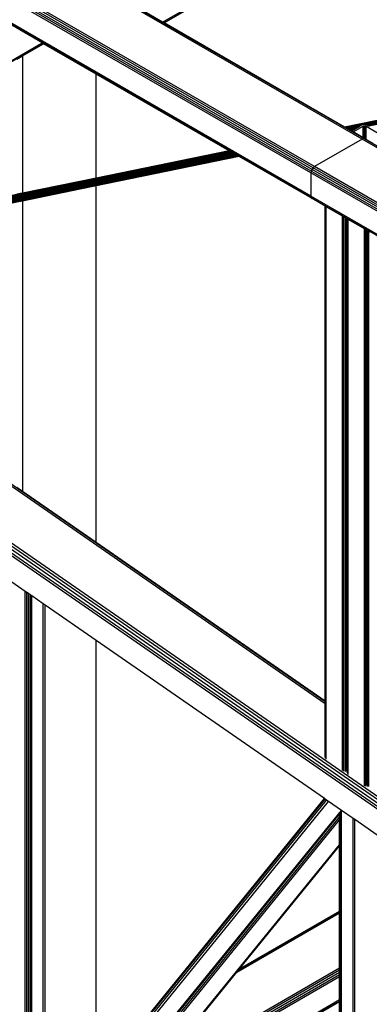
# Model space of a CAD drawing. Header units: millimetres. Extents: x 10 to 1250, y -62 to 528.
# Tile 548 of 656: x 600.601 to 601.14, y 510.061 to 511.58. Entities that reach past the tile are written whole.
import ezdxf

# ---------------------------------------------------------------- set-up
doc = ezdxf.new("R2010")
doc.units = ezdxf.units.MM
doc.header["$LTSCALE"] = 0.05

msp = doc.modelspace()

# ---------------------------------------------------------------- linework, layer by layer
at = {"color": 8}
for p, q in [((605.4326, 507.4058), (597.9564, 512.5855)), ((605.4326, 507.4112), (597.959, 512.589)), ((605.4326, 507.4158), (597.9621, 512.5915)), ((605.4347, 507.3947), (597.9541, 512.5775)), ((605.4332, 507.4002), (597.9547, 512.5814)), ((600.8216, 511.576), (601.7285, 512.0996)), ((600.8233, 511.575), (601.7302, 512.0986)), ((600.8239, 511.5746), (601.7308, 512.0982)), ((601.1295, 511.3955), (600.0239, 512.0338)), ((601.1317, 511.3962), (600.026, 512.0346)), ((601.0503, 511.3432), (599.9447, 511.9816)), ((601.0508, 511.346), (599.9451, 511.9843)), ((601.052, 511.3488), (599.9464, 511.9872)), ((601.0538, 511.3513), (599.9482, 511.9896)), ((601.056, 511.3531), (599.9504, 511.9914)), ((601.0503, 511.3074), (599.9447, 511.9457)), ((601.0508, 511.3051), (599.9451, 511.9434)), ((600.6359, 511.5439), (600.5614, 511.5869)), ((600.8216, 511.576), (600.7905, 511.5939)), ((600.8233, 511.575), (600.8216, 511.576)), ((600.8239, 511.5746), (600.8233, 511.575)), ((601.1022, 511.414), (600.8239, 511.5746)), ((601.9117, 511.58), (601.1022, 511.414)), ((601.9134, 511.5802), (601.1024, 511.4139)), ((601.9139, 511.5801), (601.1026, 511.4137)), ((601.9144, 511.5799), (601.103, 511.4135)), ((601.915, 511.5797), (601.1035, 511.4132)), ((601.9156, 511.5793), (601.1041, 511.4129)), ((601.9148, 511.5786), (601.1047, 511.4125)), ((601.9134, 511.5777), (601.1335, 511.4178)), ((601.912, 511.5768), (601.1355, 511.4176)), ((601.9107, 511.5758), (601.1367, 511.4171)), ((601.9095, 511.5748), (601.1378, 511.4166)), ((601.9083, 511.5738), (601.1388, 511.416)), ((601.9073, 511.5729), (601.1398, 511.4155)), ((600.0927, 511.2303), (600.6359, 511.5439)), ((600.0927, 511.2285), (600.6375, 511.543)), ((600.6055, 511.5239), (600.638, 511.5427)), ((600.6375, 511.543), (600.6359, 511.5439)), ((600.638, 511.5427), (600.6375, 511.543)), ((600.7192, 511.4958), (600.638, 511.5427)), ((600.5969, 511.5189), (600.6055, 511.5239)), ((600.6055, 511.5239), (600.6055, 511.3121)), ((600.7192, 511.3354), (600.7192, 511.4958)), ((600.9242, 511.3775), (600.7192, 511.4958)), ((601.1285, 511.4168), (601.1055, 511.4121)), ((601.1269, 511.4158), (601.1063, 511.4116)), ((601.1152, 511.4065), (601.1308, 511.4155)), ((601.1269, 511.4158), (601.125, 511.4147)), ((601.1285, 511.4168), (601.1269, 511.4158)), ((601.1306, 511.4176), (601.1285, 511.4168)), ((601.1331, 511.4178), (601.1306, 511.4176)), ((601.1308, 511.4155), (601.1318, 511.4159)), ((601.1308, 511.4152), (601.1308, 511.4155)), ((601.1318, 511.4154), (601.1308, 511.4152)), ((601.1308, 511.4144), (601.1308, 511.4152)), ((601.1318, 511.4159), (601.1331, 511.416)), ((601.1318, 511.4154), (601.1318, 511.4159)), ((601.1331, 511.4156), (601.1318, 511.4154)), ((601.1318, 511.4146), (601.1318, 511.4154)), ((601.1331, 511.4149), (601.1318, 511.4146)), ((601.1335, 511.4178), (601.1331, 511.4178)), ((601.1331, 511.416), (601.1342, 511.4159)), ((601.1331, 511.4156), (601.1331, 511.416)), ((601.1342, 511.4159), (601.1331, 511.4156)), ((601.1331, 511.4149), (601.1331, 511.4156)), ((601.1343, 511.4151), (601.1331, 511.4149)), ((601.1331, 511.4141), (601.1331, 511.4149)), ((601.1355, 511.4176), (601.1335, 511.4178)), ((601.1342, 511.4159), (601.1343, 511.4159)), ((601.1343, 511.4159), (601.1353, 511.4155)), ((601.1343, 511.4151), (601.1343, 511.4159)), ((601.1343, 511.4143), (601.1343, 511.4151)), ((601.1353, 511.4155), (601.1602, 511.4011)), ((601.1353, 511.3948), (601.1353, 511.4155)), ((601.1367, 511.4171), (601.1355, 511.4176)), ((601.1376, 511.4168), (601.1367, 511.4171)), ((601.1378, 511.4166), (601.1376, 511.4168)), ((601.1388, 511.416), (601.1378, 511.4166)), ((601.1398, 511.4155), (601.1388, 511.416)), ((601.1408, 511.4149), (601.1398, 511.4155)), ((601.1024, 511.4139), (601.1022, 511.414)), ((601.1026, 511.4137), (601.1024, 511.4139)), ((601.103, 511.4135), (601.1026, 511.4137)), ((601.1035, 511.4132), (601.103, 511.4135)), ((601.1041, 511.4129), (601.1035, 511.4132)), ((601.1047, 511.4125), (601.1041, 511.4129)), ((601.1055, 511.4121), (601.1047, 511.4125)), ((601.1063, 511.4116), (601.1055, 511.4121)), ((601.1072, 511.4111), (601.1063, 511.4116)), ((601.125, 511.4147), (601.1072, 511.4111)), ((601.1082, 511.4105), (601.1072, 511.4111)), ((601.123, 511.4136), (601.1082, 511.4105)), ((601.1092, 511.41), (601.1082, 511.4105)), ((601.121, 511.4124), (601.1092, 511.41)), ((601.1101, 511.4094), (601.1092, 511.41)), ((601.1189, 511.4112), (601.1101, 511.4094)), ((601.1111, 511.4088), (601.1101, 511.4094)), ((601.1168, 511.41), (601.1111, 511.4088)), ((601.1121, 511.4083), (601.1111, 511.4088)), ((601.1148, 511.4088), (601.1121, 511.4083)), ((601.113, 511.4078), (601.1121, 511.4083)), ((601.1148, 511.4088), (601.113, 511.4078)), ((601.1152, 511.4065), (601.113, 511.4078)), ((601.1168, 511.41), (601.1148, 511.4088)), ((601.1308, 511.3975), (601.1152, 511.4065)), ((601.1189, 511.4112), (601.1168, 511.41)), ((601.121, 511.4124), (601.1189, 511.4112)), ((601.123, 511.4136), (601.121, 511.4124)), ((601.125, 511.4147), (601.123, 511.4136)), ((601.1318, 511.4146), (601.1308, 511.4144)), ((601.1308, 511.4136), (601.1308, 511.4144)), ((601.1318, 511.4138), (601.1308, 511.4136)), ((601.1308, 511.4129), (601.1308, 511.4136)), ((601.1318, 511.4131), (601.1308, 511.4129)), ((601.1308, 511.4121), (601.1308, 511.4129)), ((601.1318, 511.4123), (601.1308, 511.4121)), ((601.1308, 511.4114), (601.1308, 511.4121)), ((601.1318, 511.4116), (601.1308, 511.4114)), ((601.1308, 511.4107), (601.1308, 511.4114)), ((601.1318, 511.4109), (601.1308, 511.4107)), ((601.1308, 511.41), (601.1308, 511.4107)), ((601.1308, 511.41), (601.1318, 511.4103)), ((601.1308, 511.4095), (601.1308, 511.41)), ((601.1318, 511.4097), (601.1308, 511.4095)), ((601.1308, 511.4089), (601.1308, 511.4095)), ((601.1318, 511.4092), (601.1308, 511.4089)), ((601.1308, 511.4085), (601.1308, 511.4089)), ((601.1318, 511.4087), (601.1308, 511.4085)), ((601.1308, 511.4081), (601.1308, 511.4085)), ((601.1318, 511.4084), (601.1308, 511.4081)), ((601.1318, 511.4081), (601.1308, 511.4079)), ((601.1308, 511.4079), (601.1308, 511.4081)), ((601.1318, 511.4079), (601.1308, 511.4077)), ((601.1308, 511.4077), (601.1308, 511.4079)), ((601.1318, 511.4078), (601.1308, 511.4076)), ((601.1308, 511.4076), (601.1308, 511.4077)), ((601.1308, 511.3975), (601.1308, 511.4076)), ((601.1318, 511.4138), (601.1318, 511.4146)), ((601.1331, 511.4141), (601.1318, 511.4138)), ((601.1318, 511.4131), (601.1318, 511.4138)), ((601.1331, 511.4133), (601.1318, 511.4131)), ((601.1318, 511.4123), (601.1318, 511.4131)), ((601.1331, 511.4126), (601.1318, 511.4123)), ((601.1318, 511.4116), (601.1318, 511.4123)), ((601.1331, 511.4118), (601.1318, 511.4116)), ((601.1318, 511.4109), (601.1318, 511.4116)), ((601.1331, 511.4112), (601.1318, 511.4109)), ((601.1318, 511.4103), (601.1318, 511.4109)), ((601.1318, 511.4103), (601.1331, 511.4105)), ((601.1318, 511.4097), (601.1318, 511.4103)), ((601.1331, 511.4099), (601.1318, 511.4097)), ((601.1318, 511.4092), (601.1318, 511.4097)), ((601.1331, 511.4094), (601.1318, 511.4092)), ((601.1318, 511.4087), (601.1318, 511.4092)), ((601.1331, 511.409), (601.1318, 511.4087)), ((601.1318, 511.4084), (601.1318, 511.4087)), ((601.1331, 511.4086), (601.1318, 511.4084)), ((601.1318, 511.4081), (601.1318, 511.4084)), ((601.1331, 511.4083), (601.1318, 511.4081)), ((601.1331, 511.4081), (601.1318, 511.4078)), ((601.1331, 511.4081), (601.1318, 511.4079)), ((601.1318, 511.4079), (601.1318, 511.4081)), ((601.1318, 511.4078), (601.1318, 511.4079)), ((601.1318, 511.3969), (601.1318, 511.4078)), ((601.1343, 511.4143), (601.1331, 511.4141)), ((601.1331, 511.4133), (601.1331, 511.4141)), ((601.1343, 511.4136), (601.1331, 511.4133)), ((601.1331, 511.4126), (601.1331, 511.4133)), ((601.1343, 511.4128), (601.1331, 511.4126)), ((601.1331, 511.4118), (601.1331, 511.4126)), ((601.1343, 511.4121), (601.1331, 511.4118)), ((601.1331, 511.4112), (601.1331, 511.4118)), ((601.1343, 511.4114), (601.1331, 511.4112)), ((601.1331, 511.4105), (601.1331, 511.4112)), ((601.1331, 511.4105), (601.1343, 511.4108)), ((601.1331, 511.4099), (601.1331, 511.4105)), ((601.1343, 511.4102), (601.1331, 511.4099)), ((601.1331, 511.4094), (601.1331, 511.4099)), ((601.1343, 511.4097), (601.1331, 511.4094)), ((601.1331, 511.409), (601.1331, 511.4094)), ((601.1343, 511.4092), (601.1331, 511.409)), ((601.1331, 511.4086), (601.1331, 511.409)), ((601.1343, 511.4089), (601.1331, 511.4086)), ((601.1343, 511.4086), (601.1331, 511.4083)), ((601.1331, 511.4083), (601.1331, 511.4086)), ((601.1343, 511.4084), (601.1331, 511.4081)), ((601.1343, 511.4083), (601.1331, 511.4081)), ((601.1331, 511.4081), (601.1331, 511.4083)), ((601.1331, 511.3962), (601.1331, 511.4081)), ((601.1331, 511.4081), (601.1331, 511.4081)), ((601.1343, 511.4136), (601.1343, 511.4143)), ((601.1343, 511.4128), (601.1343, 511.4136)), ((601.1343, 511.4121), (601.1343, 511.4128)), ((601.1343, 511.4114), (601.1343, 511.4121)), ((601.1343, 511.4108), (601.1343, 511.4114)), ((601.1343, 511.4102), (601.1343, 511.4108)), ((601.1343, 511.4097), (601.1343, 511.4102)), ((601.1343, 511.4092), (601.1343, 511.4097)), ((601.1343, 511.4089), (601.1343, 511.4092)), ((601.1343, 511.4086), (601.1343, 511.4089)), ((601.1343, 511.4084), (601.1343, 511.4086)), ((601.1343, 511.4083), (601.1343, 511.4084)), ((601.1343, 511.3954), (601.1343, 511.4083)), ((601.1295, 511.3955), (601.056, 511.3531)), ((601.1317, 511.3962), (601.1295, 511.3955)), ((602.2343, 510.7576), (601.1295, 511.3955)), ((601.1318, 511.3969), (601.1308, 511.3975)), ((601.1335, 511.3959), (601.1317, 511.3962)), ((602.2365, 510.7584), (601.1317, 511.3962)), ((601.1331, 511.3962), (601.1318, 511.3969)), ((601.1335, 511.3959), (601.1331, 511.3962)), ((601.1343, 511.3954), (601.1335, 511.3959)), ((601.1353, 511.3948), (601.1343, 511.3954)), ((601.1461, 511.3886), (601.1353, 511.3948)), ((600.9243, 511.3774), (600.0931, 511.2069)), ((600.9246, 511.3772), (600.0933, 511.2068)), ((600.925, 511.377), (600.0936, 511.2065)), ((600.9255, 511.3767), (600.0941, 511.2062)), ((600.926, 511.3764), (600.0946, 511.2059)), ((600.9267, 511.376), (600.0952, 511.2055)), ((600.9275, 511.3756), (600.0958, 511.205)), ((600.9283, 511.3751), (600.0966, 511.2045)), ((600.9292, 511.3746), (600.0973, 511.204)), ((600.9302, 511.374), (600.0982, 511.2034)), ((600.9311, 511.3735), (600.099, 511.2028)), ((600.9321, 511.3729), (600.0999, 511.2022)), ((600.9331, 511.3723), (600.1007, 511.2016)), ((600.9341, 511.3718), (600.1016, 511.201)), ((600.935, 511.3712), (600.1024, 511.2005)), ((600.9359, 511.3707), (600.1031, 511.1999)), ((600.1039, 511.1994), (600.9367, 511.3702)), ((600.9374, 511.3698), (600.1045, 511.199)), ((600.9381, 511.3694), (600.1051, 511.1986)), ((600.9242, 511.3775), (600.7192, 511.3354)), ((600.9243, 511.3774), (600.9242, 511.3775)), ((600.9246, 511.3772), (600.9243, 511.3774)), ((600.925, 511.377), (600.9246, 511.3772)), ((600.9255, 511.3767), (600.925, 511.377)), ((600.926, 511.3764), (600.9255, 511.3767)), ((600.9267, 511.376), (600.926, 511.3764)), ((600.9275, 511.3756), (600.9267, 511.376)), ((600.9283, 511.3751), (600.9275, 511.3756)), ((600.9292, 511.3746), (600.9283, 511.3751)), ((600.9302, 511.374), (600.9292, 511.3746)), ((600.9311, 511.3735), (600.9302, 511.374)), ((600.9321, 511.3729), (600.9311, 511.3735)), ((600.9331, 511.3723), (600.9321, 511.3729)), ((600.9341, 511.3718), (600.9331, 511.3723)), ((600.935, 511.3712), (600.9341, 511.3718)), ((600.9359, 511.3707), (600.935, 511.3712)), ((600.9367, 511.3702), (600.9359, 511.3707)), ((600.9374, 511.3698), (600.9367, 511.3702)), ((600.9381, 511.3694), (600.9374, 511.3698)), ((600.9387, 511.3691), (600.9381, 511.3694)), ((600.9387, 511.3691), (600.1056, 511.1983)), ((600.9391, 511.3688), (600.106, 511.198)), ((600.9395, 511.3686), (600.1063, 511.1978)), ((600.9397, 511.3685), (600.1065, 511.1976)), ((600.9398, 511.3684), (600.7192, 511.3232)), ((600.9391, 511.3688), (600.9387, 511.3691)), ((600.9395, 511.3686), (600.9391, 511.3688)), ((600.9397, 511.3685), (600.9395, 511.3686)), ((600.9398, 511.3684), (600.9397, 511.3685)), ((601.052, 511.3037), (600.9398, 511.3684)), ((601.0508, 511.346), (601.0503, 511.3432)), ((601.0503, 511.3432), (601.0503, 511.3074)), ((602.1551, 510.7054), (601.0503, 511.3432)), ((601.052, 511.3488), (601.0508, 511.346)), ((602.1555, 510.7081), (601.0508, 511.346)), ((601.0538, 511.3513), (601.052, 511.3488)), ((602.1568, 510.711), (601.052, 511.3488)), ((601.056, 511.3531), (601.0538, 511.3513)), ((602.1586, 510.7135), (601.0538, 511.3513)), ((602.1608, 510.7152), (601.056, 511.3531)), ((600.7192, 511.3354), (600.6055, 511.3121)), ((600.6055, 511.3121), (600.5969, 511.3103)), ((600.7192, 511.3232), (600.6055, 511.2999)), ((600.7192, 510.7731), (600.7192, 511.3232)), ((600.6055, 511.2999), (600.5969, 511.2981)), ((600.6055, 511.2999), (600.6055, 510.8519)), ((601.0503, 511.3074), (601.0508, 511.3051)), ((602.1551, 510.6695), (601.0503, 511.3074)), ((601.0508, 511.3051), (601.052, 511.3037)), ((602.1555, 510.6672), (601.0508, 511.3051)), ((601.0721, 511.2921), (601.052, 511.3037)), ((601.0721, 510.5286), (601.0721, 511.2921)), ((601.0725, 511.2918), (601.0721, 511.2921)), ((601.0725, 510.5283), (601.0725, 511.2918)), ((601.0739, 511.291), (601.0725, 511.2918)), ((601.0739, 510.5274), (601.0739, 511.291)), ((601.0989, 511.2766), (601.0739, 511.291)), ((601.0989, 510.456), (601.0989, 511.2766)), ((601.1009, 511.2754), (601.0989, 511.2766)), ((601.1009, 510.4572), (601.1009, 511.2754)), ((601.1034, 511.274), (601.1009, 511.2754)), ((601.1034, 510.4587), (601.1034, 511.274)), ((601.1046, 511.2733), (601.1034, 511.274)), ((601.1046, 510.5391), (601.1046, 511.2733)), ((601.1056, 511.2727), (601.1046, 511.2733)), ((601.1056, 510.5397), (601.1056, 511.2727)), ((601.1058, 511.2726), (601.1056, 511.2727)), ((601.1058, 510.5398), (601.1058, 511.2726)), ((601.106, 511.2725), (601.1058, 511.2726)), ((601.106, 510.5399), (601.106, 511.2725)), ((601.1065, 511.2722), (601.106, 511.2725)), ((601.1065, 510.5402), (601.1065, 511.2722)), ((601.1079, 511.2714), (601.1065, 511.2722)), ((601.1079, 510.541), (601.1079, 511.2714)), ((601.1328, 511.257), (601.1079, 511.2714)), ((601.1328, 510.398), (601.1328, 511.257)), ((601.1349, 511.2558), (601.1328, 511.257)), ((601.1349, 510.5544), (601.1349, 511.2558)), ((601.135, 511.2557), (601.1349, 511.2558)), ((601.135, 510.5543), (601.135, 511.2557)), ((601.1353, 511.2556), (601.135, 511.2557)), ((601.1353, 510.5542), (601.1353, 511.2556)), ((601.1361, 511.2551), (601.1353, 511.2556)), ((601.1361, 510.5538), (601.1361, 511.2551)), ((601.1373, 511.2544), (601.1361, 511.2551)), ((601.1373, 510.5531), (601.1373, 511.2544)), ((601.1385, 511.2537), (601.1373, 511.2544)), ((601.1385, 510.5524), (601.1385, 511.2537)), ((601.1396, 511.2531), (601.1385, 511.2537)), ((601.1396, 510.5518), (601.1396, 511.2531)), ((601.1398, 511.253), (601.1396, 511.2531)), ((601.1398, 510.5517), (601.1398, 511.253)), ((601.1418, 511.2518), (601.1398, 511.253)), ((601.0721, 510.5273), (600.0927, 511.2059)), ((601.0721, 510.5241), (600.0927, 511.2027)), ((600.6055, 510.8519), (600.5969, 510.8579)), ((600.7192, 510.7731), (600.6055, 510.8519)), ((601.0721, 510.5286), (600.7192, 510.7731)), ((600.6096, 510.6978), (600.5646, 510.7289)), ((600.6096, 509.8099), (600.6096, 510.6978)), ((600.612, 510.6962), (600.6096, 510.6978)), ((600.612, 509.8128), (600.612, 510.6962)), ((600.6147, 510.6943), (600.612, 510.6962)), ((600.6147, 509.8162), (600.6147, 510.6943)), ((600.6175, 510.6924), (600.6147, 510.6943)), ((600.6175, 509.8196), (600.6175, 510.6924)), ((600.6188, 510.6914), (600.6175, 510.6924)), ((600.6188, 509.8213), (600.6188, 510.6914)), ((600.6198, 510.6907), (600.6188, 510.6914)), ((600.6198, 509.8224), (600.6198, 510.6907)), ((600.6376, 510.6784), (600.6198, 510.6907)), ((600.6376, 509.8444), (600.6376, 510.6784)), ((600.6402, 510.6766), (600.6376, 510.6784)), ((600.6402, 509.8475), (600.6402, 510.6766)), ((600.7192, 510.6219), (600.6402, 510.6766)), ((600.7192, 509.9878), (600.7192, 510.6219)), ((601.0712, 510.378), (600.7192, 510.6219)), ((601.1349, 510.5259), (601.1349, 510.5544)), ((601.135, 510.526), (601.135, 510.5543)), ((601.1361, 510.5266), (601.1361, 510.5538)), ((601.1373, 510.5273), (601.1373, 510.5531)), ((601.1385, 510.528), (601.1385, 510.5524)), ((601.1396, 510.5286), (601.1396, 510.5518)), ((601.1398, 510.5287), (601.1398, 510.5517)), ((601.1046, 510.5378), (601.1035, 510.5384)), ((601.1035, 510.5355), (601.1046, 510.5348)), ((601.1046, 510.5378), (601.1046, 510.5391)), ((601.1046, 510.5348), (601.1046, 510.5378)), ((601.1056, 510.5372), (601.1046, 510.5378)), ((601.1046, 510.4594), (601.1046, 510.5348)), ((601.1046, 510.5348), (601.1056, 510.5342)), ((601.1056, 510.5372), (601.1056, 510.5397)), ((601.1056, 510.5342), (601.1056, 510.5372)), ((601.1058, 510.5371), (601.1056, 510.5372)), ((601.1056, 510.46), (601.1056, 510.5342)), ((601.1056, 510.5342), (601.1058, 510.5341)), ((601.1058, 510.5371), (601.1058, 510.5398)), ((601.106, 510.537), (601.1058, 510.5371)), ((601.1058, 510.5341), (601.1058, 510.5371)), ((601.1058, 510.5341), (601.106, 510.534)), ((601.1058, 510.4601), (601.1058, 510.5341)), ((601.106, 510.537), (601.106, 510.5399)), ((601.1065, 510.5367), (601.106, 510.537)), ((601.106, 510.534), (601.106, 510.537)), ((601.106, 510.534), (601.1065, 510.5337)), ((601.106, 510.4602), (601.106, 510.534)), ((601.1065, 510.5367), (601.1065, 510.5402)), ((601.1079, 510.5359), (601.1065, 510.5367)), ((601.1065, 510.5337), (601.1065, 510.5367)), ((601.1079, 510.5359), (601.1079, 510.541)), ((601.1079, 510.5329), (601.1079, 510.5359)), ((601.0721, 510.5273), (601.0721, 510.5286)), ((601.0725, 510.5283), (601.0721, 510.5286)), ((601.0721, 510.5241), (601.0721, 510.5273)), ((601.0725, 510.527), (601.0721, 510.5273)), ((601.0721, 510.4418), (601.0721, 510.5241)), ((601.0725, 510.5238), (601.0721, 510.5241)), ((601.0725, 510.527), (601.0725, 510.5283)), ((601.0739, 510.5274), (601.0725, 510.5283)), ((601.0725, 510.5238), (601.0725, 510.527)), ((601.0739, 510.5261), (601.0725, 510.527)), ((601.0739, 510.5228), (601.0725, 510.5238)), ((601.0725, 510.5238), (601.0725, 510.4402)), ((601.0739, 510.5261), (601.0739, 510.5274)), ((601.0739, 510.5228), (601.0739, 510.5261)), ((601.0739, 510.4388), (601.0739, 510.5228)), ((601.1065, 510.5337), (601.1079, 510.5329)), ((601.1065, 510.4605), (601.1065, 510.5337)), ((601.1079, 510.4613), (601.1079, 510.5329)), ((601.1349, 510.5259), (601.135, 510.526)), ((601.1349, 510.5232), (601.1349, 510.5259)), ((601.1349, 510.5232), (601.135, 510.5233)), ((601.1349, 510.52), (601.1349, 510.5232)), ((601.1349, 510.52), (601.135, 510.5201)), ((601.1349, 510.5167), (601.1349, 510.52)), ((601.135, 510.526), (601.1361, 510.5266)), ((601.135, 510.5233), (601.135, 510.526)), ((601.135, 510.5233), (601.1361, 510.5239)), ((601.135, 510.5201), (601.135, 510.5233)), ((601.135, 510.5201), (601.1361, 510.5207)), ((601.135, 510.5169), (601.135, 510.5201)), ((601.1361, 510.5266), (601.1373, 510.5273)), ((601.1361, 510.5239), (601.1361, 510.5266)), ((601.1361, 510.5239), (601.1373, 510.5246)), ((601.1361, 510.5207), (601.1361, 510.5239)), ((601.1361, 510.5207), (601.1373, 510.5214)), ((601.1361, 510.5175), (601.1361, 510.5207)), ((601.1373, 510.5273), (601.1385, 510.528)), ((601.1373, 510.5246), (601.1373, 510.5273)), ((601.1373, 510.5246), (601.1385, 510.5253)), ((601.1373, 510.5214), (601.1373, 510.5246)), ((601.1373, 510.5214), (601.1385, 510.5221)), ((601.1373, 510.5182), (601.1373, 510.5214)), ((601.1373, 510.5182), (601.1385, 510.5189)), ((601.1385, 510.528), (601.1396, 510.5286)), ((601.1385, 510.5253), (601.1385, 510.528)), ((601.1385, 510.5253), (601.1396, 510.5259)), ((601.1385, 510.5221), (601.1385, 510.5253)), ((601.1385, 510.5221), (601.1396, 510.5227)), ((601.1385, 510.5189), (601.1385, 510.5221)), ((601.1385, 510.5189), (601.1396, 510.5195)), ((601.1385, 510.5161), (601.1385, 510.5189)), ((601.1396, 510.5286), (601.1398, 510.5287)), ((601.1396, 510.5259), (601.1396, 510.5286)), ((601.1396, 510.5259), (601.1398, 510.526)), ((601.1396, 510.5227), (601.1396, 510.5259)), ((601.1396, 510.5227), (601.1398, 510.5228)), ((601.1396, 510.5195), (601.1396, 510.5227)), ((601.1396, 510.5195), (601.1398, 510.5196)), ((601.1396, 510.5167), (601.1396, 510.5195)), ((601.1398, 510.526), (601.1398, 510.5287)), ((601.1398, 510.5228), (601.1398, 510.526)), ((601.1398, 510.5196), (601.1398, 510.5228)), ((601.1398, 510.5168), (601.1398, 510.5196)), ((601.1349, 510.5167), (601.135, 510.5169)), ((601.1349, 510.5163), (601.1349, 510.5167)), ((601.135, 510.5151), (601.1349, 510.5163)), ((601.1349, 510.4745), (601.1349, 510.5163)), ((601.135, 510.5169), (601.1361, 510.5175)), ((601.135, 510.5151), (601.135, 510.5169)), ((601.1352, 510.5142), (601.135, 510.5151)), ((601.135, 510.4744), (601.135, 510.5151)), ((601.1352, 510.5142), (601.1361, 510.5147)), ((601.1352, 510.4743), (601.1352, 510.5142)), ((601.1361, 510.5175), (601.1373, 510.5182)), ((601.1361, 510.5147), (601.1361, 510.5175)), ((601.1361, 510.5147), (601.1373, 510.5154)), ((601.1361, 510.4373), (601.1361, 510.5147)), ((601.1373, 510.5154), (601.1373, 510.5182)), ((601.1373, 510.5154), (601.1385, 510.5161)), ((601.1373, 510.438), (601.1373, 510.5154)), ((601.1385, 510.5161), (601.1396, 510.5167)), ((601.1385, 510.4387), (601.1385, 510.5161)), ((601.1396, 510.5167), (601.1398, 510.5168)), ((601.1396, 510.4393), (601.1396, 510.5167)), ((601.1398, 510.4394), (601.1398, 510.5168)), ((601.1349, 510.397), (601.1349, 510.4745)), ((601.135, 510.3993), (601.135, 510.4744)), ((601.1352, 510.4368), (601.1352, 510.4743)), ((601.1034, 510.4201), (601.1034, 510.4587)), ((601.1046, 510.4222), (601.1046, 510.4594)), ((601.1056, 510.4226), (601.1056, 510.46)), ((601.1058, 510.4203), (601.1058, 510.4601)), ((601.106, 510.4183), (601.106, 510.4602)), ((601.1065, 510.4605), (601.1065, 510.4167)), ((601.1079, 510.4153), (601.1079, 510.4613)), ((601.0989, 510.4215), (601.0989, 510.456)), ((601.1009, 510.4205), (601.1009, 510.4572)), ((601.1361, 510.3988), (601.1361, 510.4373)), ((601.1373, 510.3966), (601.1373, 510.438)), ((601.1385, 510.3987), (601.1385, 510.4387)), ((601.1396, 510.3991), (601.1396, 510.4393)), ((601.1398, 510.3967), (601.1398, 510.4394)), ((600.5621, 509.7495), (601.0722, 510.3773)), ((600.5621, 509.7453), (601.0744, 510.3758)), ((600.5636, 509.7413), (601.0774, 510.3737)), ((600.785, 510.0258), (601.0712, 510.378)), ((601.0722, 510.3773), (601.0712, 510.378)), ((601.0744, 510.3758), (601.0722, 510.3773)), ((601.0774, 510.3737), (601.0744, 510.3758)), ((601.0973, 510.3599), (601.0774, 510.3737)), ((600.5848, 509.7291), (601.0973, 510.3599)), ((600.6145, 509.764), (601.0944, 510.3546)), ((600.6151, 509.7639), (601.0944, 510.3539)), ((601.0944, 510.3546), (601.0952, 510.3556)), ((601.0944, 510.3539), (601.0952, 510.3549)), ((601.0944, 510.3546), (601.0944, 510.3548)), ((601.0944, 510.3539), (601.0944, 510.3546)), ((601.0944, 510.3496), (601.0944, 510.3539)), ((601.0952, 510.3556), (601.0952, 510.3569)), ((601.0952, 510.3549), (601.0952, 510.3556)), ((601.0952, 510.3506), (601.0952, 510.3549)), ((601.0975, 510.3598), (601.0973, 510.3599)), ((601.0975, 509.433), (601.0975, 510.3598)), ((601.1153, 510.3474), (601.0975, 510.3598)), ((600.6175, 509.7627), (601.0944, 510.3496)), ((600.6376, 509.783), (601.0944, 510.3451)), ((601.0944, 510.3496), (601.0952, 510.3506)), ((601.0944, 510.3451), (601.0944, 510.3496)), ((601.0944, 510.3451), (601.0952, 510.3462)), ((601.0944, 510.3069), (601.0944, 510.3451)), ((601.0952, 510.3462), (601.0952, 510.3506)), ((601.0952, 510.3079), (601.0952, 510.3462)), ((601.1153, 509.4228), (601.1153, 510.3474)), ((601.1179, 510.3456), (601.1153, 510.3474)), ((601.1179, 509.4327), (601.1179, 510.3456)), ((601.1629, 510.3145), (601.1179, 510.3456)), ((600.6362, 509.743), (601.0944, 510.3069)), ((601.0944, 510.3069), (601.0952, 510.3079)), ((601.0944, 510.3053), (601.0944, 510.3069)), ((601.0944, 510.3053), (601.0952, 510.3063)), ((601.0952, 510.3063), (601.0952, 510.3079)), ((601.0952, 510.2049), (601.0952, 510.3063)), ((600.9401, 510.1153), (601.0944, 510.3053)), ((601.0944, 510.2044), (601.0944, 510.3053)), ((600.9359, 510.1102), (601.0944, 510.2017)), ((600.939, 510.114), (601.0944, 510.2037)), ((600.9401, 510.1153), (601.0944, 510.2044)), ((601.0944, 510.2044), (601.0952, 510.2049)), ((601.0944, 510.2037), (601.0944, 510.2044)), ((601.0944, 510.2037), (601.0952, 510.2042)), ((601.0944, 510.2017), (601.0944, 510.2037)), ((601.0944, 510.2017), (601.0952, 510.2022)), ((601.0944, 510.1168), (601.0944, 510.2017)), ((601.0952, 510.2042), (601.0952, 510.2049)), ((601.0952, 510.2022), (601.0952, 510.2042)), ((601.0952, 510.1173), (601.0952, 510.2022)), ((600.796, 509.938), (601.0944, 510.1103)), ((600.8015, 509.9447), (601.0944, 510.1138)), ((600.8061, 509.9504), (601.0944, 510.1168)), ((600.8061, 509.9504), (600.9359, 510.1102)), ((600.9359, 510.1102), (600.939, 510.114)), ((600.939, 510.114), (600.9401, 510.1153)), ((601.0944, 510.1168), (601.0952, 510.1173)), ((601.0944, 510.1138), (601.0944, 510.1168)), ((601.0944, 510.1138), (601.0952, 510.1143)), ((601.0944, 510.1103), (601.0944, 510.1138)), ((601.0944, 510.1103), (601.0952, 510.1108)), ((601.0944, 510.1067), (601.0944, 510.1103)), ((601.0952, 510.1143), (601.0952, 510.1173)), ((601.0952, 510.1108), (601.0952, 510.1143)), ((601.0952, 510.1072), (601.0952, 510.1108)), ((600.786, 509.9257), (601.0944, 510.1037)), ((600.7906, 509.9313), (601.0944, 510.1067)), ((601.0944, 510.1067), (601.0952, 510.1072)), ((601.0944, 510.1037), (601.0944, 510.1067)), ((601.0944, 510.1037), (601.0952, 510.1042)), ((601.0944, 510.0679), (601.0944, 510.1037)), ((601.0952, 510.1042), (601.0952, 510.1072)), ((601.0952, 510.0683), (601.0952, 510.1042)), ((600.7269, 509.853), (601.0944, 510.0651)), ((600.728, 509.8543), (601.0944, 510.0658)), ((600.7311, 509.8581), (601.0944, 510.0679)), ((601.0944, 510.0679), (601.0952, 510.0683)), ((601.0944, 510.0658), (601.0944, 510.0679)), ((601.0944, 510.0658), (601.0952, 510.0663)), ((601.0944, 510.0651), (601.0944, 510.0658)), ((601.0944, 510.0651), (601.0952, 510.0656)), ((601.0944, 509.5289), (601.0944, 510.0651)), ((601.0952, 510.0663), (601.0952, 510.0683)), ((601.0952, 510.0656), (601.0952, 510.0663)), ((601.0952, 509.5284), (601.0952, 510.0656))]:
    msp.add_line(p, q, dxfattribs=at)

doc.saveas('drawing.dxf')
